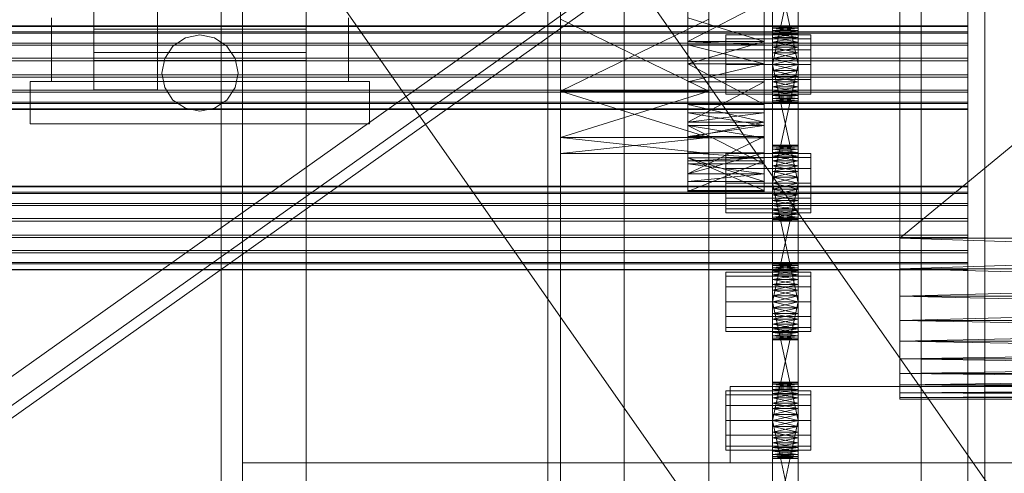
# Model space of a CAD drawing. Header units: millimetres. Extents: x -4738 to 65662, y -68080 to 6847.
# Tile 397 of 656: x 1272 to 1505, y -33946 to -33839. Entities that reach past the tile are written whole.
import ezdxf

# ---------------------------------------------------------------- set-up
doc = ezdxf.new("R2010")
doc.units = ezdxf.units.MM
for name, color, linetype, lineweight in [('COTAS_O', 1, 'Continuous', 0), ('frontal_C03', 7, 'Continuous', 0), ('frontal_secador', 7, 'Continuous', 0), ('frontal_tolva', 7, 'Continuous', 0)]:
    doc.layers.add(name, color=color, linetype=linetype, lineweight=lineweight)
doc.dimstyles.new('R19_100', dxfattribs={"dimtxt": 250, "dimasz": 150, "dimexe": 150, "dimexo": 80, "dimgap": 100, "dimtad": 1, "dimtih": 1, "dimtoh": 1, "dimdsep": 46, "dimcen": 0.09, "dimadec": 0, "dimazin": 0, "dimtfac": 1, "dimtdec": 4, "dimtofl": 0, "dimtmove": 0, "dimatfit": 3, "dimfxl": 1, "dimtolj": 1, "dimtzin": 0, "dimarcsym": 0})

# ---------------------------------------------------------------- blocks, each defined once
blk = doc.blocks.new('DIM_R30_48')
at = {"layer": 'COTAS_O'}
for p, q in [((-1725, -33700), (-1575, -33655)), ((1725, -33700), (1575, -33655)), ((-1725, -34400), (-1725, -33700)), ((-1725, -33700), (1725, -33700)), ((-1725, -33700), (-1575, -33745)), ((1725, -33700), (1575, -33745)), ((1725, -34400), (1725, -33700))]:
    blk.add_line(p, q, dxfattribs=at)
blk.add_text('3450 O', height=250, dxfattribs=at).set_placement((0, -33600))

msp = doc.modelspace()

# ---------------------------------------------------------------- linework, layer by layer
at = {"layer": 'frontal_C03'}
for p, q in [((1435, -34954.179), (1435, -32259.264)), ((1496, -34954.179), (1496, -32259.264)), ((1500, -32259.264), (1500, -34954.179)), ((1435, -32263.162), (1435, -34958.077)), ((1500, -34958.077), (1500, -32263.162)), ((1435, -35437.51), (1435, -32742.595)), ((1500, -32742.595), (1500, -35437.51)), ((1435, -32746.492), (1435, -35441.408)), ((1496, -32746.492), (1496, -35441.408)), ((1500, -35441.408), (1500, -32746.492)), ((1415, -35988), (1415, -33007.45)), ((1485, -35988), (1485, -33007.45)), ((1415, -35988), (1415, -33563.95)), ((1485, -35988), (1485, -33563.95)), ((1496, -33840.377), (-1496, -33840.377)), ((1496, -33840.495), (-1496, -33840.495)), ((1496, -33840.495), (1496, -33840.377)), ((1496, -33840.377), (1496, -33841.761)), ((1496, -33842.096), (1496, -33840.495)), ((1496, -33841.761), (-1496, -33841.761)), ((1496, -33842.096), (-1496, -33842.096)), ((1496, -33841.761), (1496, -33844.435)), ((1496, -33844.937), (1496, -33842.096)), ((1496, -33844.435), (-1496, -33844.435)), ((1496, -33844.937), (-1496, -33844.937)), ((1496, -33844.435), (1496, -33847.994)), ((1496, -33848.585), (1496, -33844.937)), ((-1496, -33847.994), (1496, -33847.994)), ((1496, -33848.585), (-1496, -33848.585)), ((1496, -33847.994), (1496, -33851.894)), ((1496, -33852.485), (1496, -33848.585)), ((1496, -33851.894), (-1496, -33851.894)), ((1496, -33851.894), (1496, -33855.542)), ((1496, -33852.485), (-1496, -33852.485)), ((1496, -33856.043), (1496, -33852.485)), ((1496, -33855.542), (-1496, -33855.542)), ((1496, -33856.043), (-1496, -33856.043)), ((1496, -33855.542), (1496, -33858.383)), ((1496, -33858.718), (1496, -33856.043)), ((1496, -33858.383), (-1496, -33858.383)), ((1496, -33858.718), (-1496, -33858.718)), ((1496, -33858.383), (1496, -33859.984)), ((1496, -33860.101), (1496, -33858.718)), ((1496, -33859.984), (-1496, -33859.984)), ((1496, -33860.101), (-1496, -33860.101)), ((1496, -33859.984), (1496, -33860.101)), ((1496, -33878.238), (-1496, -33878.238)), ((1496, -33878.356), (-1496, -33878.356)), ((1496, -33879.622), (-1496, -33879.622)), ((1496, -33879.957), (-1496, -33879.957)), ((1496, -33878.356), (1496, -33878.238)), ((1496, -33878.238), (1496, -33879.622)), ((1496, -33879.957), (1496, -33878.356)), ((1496, -33879.622), (1496, -33882.297)), ((1496, -33882.798), (1496, -33879.957)), ((1496, -33882.297), (-1496, -33882.297)), ((1496, -33882.798), (-1496, -33882.798)), ((1496, -33882.297), (1496, -33885.855)), ((1496, -33886.446), (1496, -33882.798)), ((-1496, -33885.855), (1496, -33885.855)), ((1496, -33886.446), (-1496, -33886.446)), ((1496, -33885.855), (1496, -33889.755)), ((1496, -33890.346), (1496, -33886.446)), ((1496, -33889.755), (-1496, -33889.755)), ((1496, -33890.346), (-1496, -33890.346)), ((1496, -33889.755), (1496, -33893.403)), ((1496, -33893.905), (1496, -33890.346)), ((1496, -33893.403), (-1496, -33893.403)), ((1496, -33893.403), (1496, -33896.244)), ((1496, -33893.905), (-1496, -33893.905)), ((1496, -33896.579), (1496, -33893.905)), ((1496, -33896.244), (-1496, -33896.244)), ((1496, -33896.579), (-1496, -33896.579)), ((1496, -33897.845), (-1496, -33897.845)), ((1496, -33897.963), (-1496, -33897.963)), ((1496, -33896.244), (1496, -33897.845)), ((1496, -33897.963), (1496, -33896.579)), ((1496, -33897.845), (1496, -33897.963))]:
    msp.add_line(p, q, dxfattribs=at)
at = {"layer": 'frontal_secador'}
for p, q in [((1340, -36000), (1340, -33000)), ((1400, -36000), (1400, -33000)), ((1320, -35980), (1320, -33075)), ((1325, -36000), (1325, -33075)), ((1325, -34600), (1325, -33075)), ((1325, -35980), (1325, -33075)), ((1397, -35940), (1397, -33075)), ((1400, -36000), (1400, -33075)), ((1400, -34600), (1400, -33075)), ((1400, -35940), (1400, -33075)), ((1400, -34650), (1400, -33075)), ((1400, -36000), (1400, -33250)), ((1480, -33658.5), (1480, -33919)), ((1480, -33914.82), (1480, -33658.5)), ((1480, -33890.5), (1480, -33677.12)), ((1480, -33914.82), (1480, -33677.12)), ((1480, -33682.82), (1480, -33897.72)), ((1480, -33682.82), (1480, -33919)), ((1480, -33890.5), (1480, -33689.28)), ((1480, -33696.5), (1480, -33897.72)), ((1480, -33890.5), (1480, -33696.5)), ((1715, -33696.5), (1480, -33890.5)), ((1430, -33871.527), (1430, -33737.639)), ((1448, -33737.639), (1448, -33871.527)), ((1290, -33855.5), (1290, -33769.5)), ((1305, -33855.5), (1305, -33769.5)), ((1400, -33866.731), (1400, -33793.5)), ((1435, -33793.5), (1435, -33866.731)), ((1430, -33805.858), (1430, -33849.361)), ((1430, -33805.858), (1430, -33871.527)), ((1448, -33849.361), (1448, -33805.858)), ((1448, -33871.527), (1448, -33805.858)), ((1450, -33852.281), (1450, -33813.481)), ((1456, -33813.481), (1456, -33852.281)), ((1450, -33815.136), (1450, -33852.281)), ((1456, -33852.281), (1456, -33815.136)), ((1450, -33852.281), (1450, -33817.414)), ((1456, -33817.414), (1456, -33852.281)), ((1450, -33849.5), (1450, -33820.092)), ((1450, -33852.281), (1450, -33820.092)), ((1450, -33821.5), (1450, -33849.5)), ((1456, -33849.5), (1450, -33821.5)), ((1456, -33821.5), (1450, -33849.5)), ((1456, -33820.092), (1456, -33849.5)), ((1456, -33820.092), (1456, -33852.281)), ((1456, -33849.5), (1456, -33821.5)), ((1400, -33866.731), (1400, -33826.67)), ((1435, -33826.67), (1435, -33866.731)), ((1430, -33829.365), (1430, -33844.806)), ((1430, -33849.361), (1430, -33829.365)), ((1430, -33863.889), (1430, -33829.365)), ((1430, -33871.527), (1430, -33829.365)), ((1448, -33844.806), (1448, -33829.365)), ((1448, -33829.365), (1448, -33849.361)), ((1448, -33829.365), (1448, -33863.889)), ((1448, -33829.365), (1448, -33871.527)), ((1290, -33832.391), (1290, -33841.131)), ((1340, -33832.391), (1340, -33841.131)), ((1400, -33866.731), (1400, -33832.493)), ((1435, -33832.493), (1435, -33866.731)), ((1400, -33866.731), (1400, -33834.5)), ((1430, -33849.353), (1430, -33834.777)), ((1430, -33834.777), (1430, -33844.05)), ((1430, -33849.361), (1430, -33834.777)), ((1448, -33834.777), (1430, -33844.05)), ((1435, -33834.5), (1435, -33866.731)), ((1448, -33834.777), (1448, -33849.353)), ((1448, -33844.05), (1448, -33834.777)), ((1448, -33834.777), (1448, -33849.361)), ((1280, -33853.5), (1280, -33838.5)), ((1350, -33853.5), (1350, -33838.5)), ((1400, -33866.731), (1400, -33838.76)), ((1400, -33838.76), (1400, -33855.794)), ((1435, -33838.76), (1400, -33855.794)), ((1435, -33855.794), (1400, -33838.76)), ((1430, -33838.435), (1430, -33844.806)), ((1430, -33844.05), (1430, -33838.435)), ((1448, -33844.05), (1430, -33838.435)), ((1435, -33838.76), (1435, -33866.731)), ((1435, -33855.794), (1435, -33838.76)), ((1448, -33844.806), (1448, -33838.435)), ((1448, -33838.435), (1448, -33844.05)), ((1450, -33840.611), (1450, -33840.5)), ((1456, -33840.611), (1450, -33840.5)), ((1456, -33840.5), (1450, -33840.5)), ((1456, -33840.5), (1450, -33840.611)), ((1456, -33840.611), (1456, -33840.5)), ((1290, -33841.131), (1290, -33846.626)), ((1340, -33841.131), (1290, -33841.131)), ((1311.556, -33843.185), (1315, -33842.5)), ((1315, -33842.5), (1318.444, -33843.185)), ((1340, -33841.131), (1340, -33846.626)), ((1439, -33843.438), (1439, -33842.5)), ((1459, -33842.5), (1439, -33842.5)), ((1450, -33840.611), (1450, -33841.481)), ((1450, -33840.94), (1450, -33840.611)), ((1450, -33840.611), (1450, -33843.136)), ((1456, -33840.94), (1450, -33840.611)), ((1456, -33840.611), (1450, -33840.611)), ((1456, -33840.611), (1450, -33840.94)), ((1450, -33841.481), (1450, -33840.94)), ((1456, -33841.481), (1450, -33840.94)), ((1456, -33840.94), (1450, -33840.94)), ((1456, -33840.94), (1450, -33841.481)), ((1450, -33841.481), (1450, -33843.136)), ((1450, -33842.219), (1450, -33841.481)), ((1450, -33845.414), (1450, -33841.481)), ((1450, -33880.281), (1450, -33841.481)), ((1456, -33842.219), (1450, -33841.481)), ((1456, -33841.481), (1450, -33841.481)), ((1456, -33841.481), (1450, -33842.219)), ((1450, -33843.136), (1450, -33842.219)), ((1456, -33843.136), (1450, -33842.219)), ((1456, -33842.219), (1450, -33842.219)), ((1456, -33842.219), (1450, -33843.136)), ((1456, -33841.481), (1456, -33840.611)), ((1456, -33840.611), (1456, -33840.94)), ((1456, -33843.136), (1456, -33840.611)), ((1456, -33840.94), (1456, -33841.481)), ((1456, -33843.136), (1456, -33841.481)), ((1456, -33841.481), (1456, -33842.219)), ((1456, -33841.481), (1456, -33845.414)), ((1456, -33841.481), (1456, -33880.281)), ((1456, -33842.219), (1456, -33843.136)), ((1459, -33843.438), (1459, -33842.5)), ((1306.685, -33848.056), (1308.636, -33845.136)), ((1308.636, -33845.136), (1311.556, -33843.185)), ((1318.444, -33843.185), (1321.364, -33845.136)), ((1321.364, -33845.136), (1323.315, -33848.056)), ((1430, -33844.05), (1430, -33849.353)), ((1430, -33844.806), (1430, -33844.05)), ((1448, -33844.05), (1430, -33844.05)), ((1448, -33844.05), (1430, -33849.353)), ((1448, -33844.806), (1430, -33844.05)), ((1430, -33849.361), (1430, -33844.806)), ((1448, -33849.361), (1430, -33844.806)), ((1448, -33844.806), (1430, -33844.806)), ((1439, -33846), (1439, -33843.438)), ((1459, -33843.438), (1439, -33843.438)), ((1448, -33849.353), (1448, -33844.05)), ((1448, -33844.05), (1448, -33844.806)), ((1448, -33844.806), (1448, -33849.361)), ((1450, -33843.136), (1450, -33845.414)), ((1450, -33844.21), (1450, -33843.136)), ((1450, -33843.136), (1450, -33848.092)), ((1450, -33843.136), (1450, -33880.281)), ((1456, -33844.21), (1450, -33843.136)), ((1456, -33843.136), (1450, -33843.136)), ((1456, -33843.136), (1450, -33844.21)), ((1450, -33845.414), (1450, -33844.21)), ((1456, -33845.414), (1450, -33844.21)), ((1456, -33844.21), (1450, -33844.21)), ((1456, -33844.21), (1450, -33845.414)), ((1456, -33845.414), (1456, -33843.136)), ((1456, -33843.136), (1456, -33844.21)), ((1456, -33848.092), (1456, -33843.136)), ((1456, -33880.281), (1456, -33843.136)), ((1456, -33844.21), (1456, -33845.414)), ((1459, -33846), (1459, -33843.438)), ((1290, -33846.626), (1290, -33848.5)), ((1340, -33846.626), (1290, -33846.626)), ((1340, -33846.626), (1340, -33848.5)), ((1439, -33849.5), (1439, -33846)), ((1459, -33846), (1439, -33846)), ((1450, -33845.414), (1450, -33848.092)), ((1450, -33846.719), (1450, -33845.414)), ((1450, -33880.281), (1450, -33845.414)), ((1456, -33846.719), (1450, -33845.414)), ((1456, -33845.414), (1450, -33845.414)), ((1456, -33845.414), (1450, -33846.719)), ((1450, -33848.092), (1450, -33846.719)), ((1456, -33848.092), (1450, -33846.719)), ((1456, -33846.719), (1450, -33846.719)), ((1456, -33846.719), (1450, -33848.092)), ((1456, -33848.092), (1456, -33845.414)), ((1456, -33845.414), (1456, -33846.719)), ((1456, -33845.414), (1456, -33880.281)), ((1456, -33846.719), (1456, -33848.092)), ((1459, -33849.5), (1459, -33846)), ((1340, -33848.5), (1290, -33848.5)), ((1306, -33851.5), (1306.685, -33848.056)), ((1323.315, -33848.056), (1324, -33851.5)), ((1448, -33849.353), (1430, -33849.353)), ((1448, -33849.353), (1430, -33849.361)), ((1430, -33849.361), (1430, -33860.859)), ((1430, -33858.895), (1430, -33849.361)), ((1430, -33863.889), (1430, -33849.361)), ((1430, -33849.361), (1430, -33853.572)), ((1430, -33849.361), (1430, -33871.527)), ((1448, -33849.361), (1430, -33849.361)), ((1448, -33849.361), (1430, -33853.572)), ((1448, -33858.895), (1430, -33849.361)), ((1439, -33849.5), (1439, -33853)), ((1439, -33849.5), (1459, -33849.5)), ((1448, -33860.859), (1448, -33849.361)), ((1448, -33849.361), (1448, -33858.895)), ((1448, -33849.361), (1448, -33863.889)), ((1448, -33853.572), (1448, -33849.361)), ((1448, -33871.527), (1448, -33849.361)), ((1450, -33877.5), (1450, -33848.092)), ((1450, -33848.092), (1450, -33849.5)), ((1450, -33880.281), (1450, -33848.092)), ((1456, -33849.5), (1450, -33848.092)), ((1456, -33848.092), (1450, -33848.092)), ((1456, -33848.092), (1450, -33849.5)), ((1450, -33849.5), (1450, -33877.5)), ((1456, -33877.5), (1450, -33849.5)), ((1456, -33849.5), (1450, -33849.5)), ((1456, -33849.5), (1450, -33877.5)), ((1450, -33852.281), (1450, -33849.5)), ((1450, -33849.5), (1450, -33850.908)), ((1456, -33849.5), (1450, -33850.908)), ((1456, -33850.908), (1450, -33849.5)), ((1456, -33848.092), (1456, -33877.5)), ((1456, -33849.5), (1456, -33848.092)), ((1456, -33848.092), (1456, -33880.281)), ((1456, -33877.5), (1456, -33849.5)), ((1456, -33849.5), (1456, -33852.281)), ((1456, -33850.908), (1456, -33849.5)), ((1459, -33853), (1459, -33849.5)), ((1306.685, -33854.944), (1306, -33851.5)), ((1324, -33851.5), (1323.315, -33854.944)), ((1450, -33850.908), (1450, -33852.281)), ((1456, -33850.908), (1450, -33850.908)), ((1456, -33850.908), (1450, -33852.281)), ((1456, -33852.281), (1450, -33850.908)), ((1456, -33852.281), (1456, -33850.908)), ((1275, -33853.5), (1355, -33853.5)), ((1275, -33863.5), (1275, -33853.5)), ((1280, -33853.5), (1350, -33853.5)), ((1355, -33863.5), (1355, -33853.5)), ((1430, -33866.827), (1430, -33853.572)), ((1430, -33853.572), (1430, -33863.075)), ((1430, -33863.889), (1430, -33853.572)), ((1448, -33853.572), (1430, -33853.572)), ((1448, -33853.572), (1430, -33863.075)), ((1439, -33853), (1439, -33855.562)), ((1459, -33853), (1439, -33853)), ((1448, -33853.572), (1448, -33866.827)), ((1448, -33863.075), (1448, -33853.572)), ((1448, -33853.572), (1448, -33863.889)), ((1450, -33854.79), (1450, -33852.281)), ((1450, -33852.281), (1450, -33853.586)), ((1450, -33856.781), (1450, -33852.281)), ((1450, -33858.5), (1450, -33852.281)), ((1456, -33852.281), (1450, -33852.281)), ((1456, -33852.281), (1450, -33853.586)), ((1456, -33853.586), (1450, -33852.281)), ((1450, -33853.586), (1450, -33854.79)), ((1456, -33853.586), (1450, -33853.586)), ((1456, -33853.586), (1450, -33854.79)), ((1456, -33854.79), (1450, -33853.586)), ((1456, -33852.281), (1456, -33854.79)), ((1456, -33853.586), (1456, -33852.281)), ((1456, -33852.281), (1456, -33856.781)), ((1456, -33852.281), (1456, -33858.5)), ((1456, -33854.79), (1456, -33853.586)), ((1459, -33853), (1459, -33855.562)), ((1290, -33855.5), (1305, -33855.5)), ((1308.636, -33857.864), (1306.685, -33854.944)), ((1323.315, -33854.944), (1321.364, -33857.864)), ((1400, -33855.794), (1400, -33866.731)), ((1435, -33855.794), (1400, -33855.794)), ((1435, -33855.794), (1400, -33866.731)), ((1435, -33866.731), (1400, -33855.794)), ((1435, -33866.731), (1435, -33855.794)), ((1439, -33855.562), (1439, -33856.5)), ((1459, -33855.562), (1439, -33855.562)), ((1459, -33856.5), (1439, -33856.5)), ((1450, -33856.781), (1450, -33854.79)), ((1450, -33854.79), (1450, -33855.864)), ((1456, -33854.79), (1450, -33854.79)), ((1456, -33854.79), (1450, -33855.864)), ((1456, -33855.864), (1450, -33854.79)), ((1450, -33855.864), (1450, -33856.781)), ((1456, -33855.864), (1450, -33855.864)), ((1456, -33855.864), (1450, -33856.781)), ((1456, -33856.781), (1450, -33855.864)), ((1456, -33854.79), (1456, -33856.781)), ((1456, -33855.864), (1456, -33854.79)), ((1456, -33856.781), (1456, -33855.864)), ((1459, -33855.562), (1459, -33856.5)), ((1311.556, -33859.815), (1308.636, -33857.864)), ((1321.364, -33857.864), (1318.444, -33859.815)), ((1430, -33858.895), (1430, -33860.859)), ((1430, -33863.075), (1430, -33858.895)), ((1448, -33863.075), (1430, -33858.895)), ((1448, -33858.895), (1430, -33858.895)), ((1448, -33860.859), (1448, -33858.895)), ((1448, -33858.895), (1448, -33863.075)), ((1450, -33858.06), (1450, -33856.781)), ((1450, -33856.781), (1450, -33857.519)), ((1450, -33858.5), (1450, -33856.781)), ((1456, -33856.781), (1450, -33856.781)), ((1456, -33856.781), (1450, -33857.519)), ((1456, -33857.519), (1450, -33856.781)), ((1450, -33857.519), (1450, -33858.06)), ((1456, -33857.519), (1450, -33857.519)), ((1456, -33857.519), (1450, -33858.06)), ((1456, -33858.06), (1450, -33857.519)), ((1450, -33858.5), (1450, -33858.06)), ((1450, -33858.06), (1450, -33858.389)), ((1456, -33858.06), (1450, -33858.06)), ((1456, -33858.06), (1450, -33858.389)), ((1456, -33858.389), (1450, -33858.06)), ((1450, -33858.389), (1450, -33858.5)), ((1456, -33858.389), (1450, -33858.389)), ((1456, -33858.389), (1450, -33858.5)), ((1456, -33858.5), (1450, -33858.389)), ((1456, -33858.5), (1450, -33858.5)), ((1456, -33856.781), (1456, -33858.06)), ((1456, -33857.519), (1456, -33856.781)), ((1456, -33856.781), (1456, -33858.5)), ((1456, -33858.06), (1456, -33857.519)), ((1456, -33858.06), (1456, -33858.5)), ((1456, -33858.389), (1456, -33858.06)), ((1456, -33858.5), (1456, -33858.389)), ((1315, -33860.5), (1311.556, -33859.815)), ((1318.444, -33859.815), (1315, -33860.5)), ((1430, -33860.859), (1430, -33863.075)), ((1430, -33863.889), (1430, -33860.859)), ((1448, -33863.889), (1430, -33860.859)), ((1448, -33860.859), (1430, -33860.859)), ((1448, -33860.859), (1430, -33863.075)), ((1448, -33863.075), (1448, -33860.859)), ((1448, -33860.859), (1448, -33863.889)), ((1275, -33863.5), (1355, -33863.5)), ((1430, -33863.075), (1430, -33866.827)), ((1448, -33863.075), (1430, -33863.075)), ((1448, -33863.075), (1430, -33866.827)), ((1448, -33866.827), (1448, -33863.075)), ((1430, -33866.827), (1430, -33863.889)), ((1430, -33863.889), (1430, -33870.317)), ((1430, -33872.954), (1430, -33863.889)), ((1430, -33871.527), (1430, -33863.889)), ((1430, -33863.889), (1430, -33866.487)), ((1448, -33866.827), (1430, -33863.889)), ((1448, -33863.889), (1430, -33863.889)), ((1448, -33863.889), (1430, -33866.487)), ((1448, -33872.954), (1430, -33863.889)), ((1448, -33863.889), (1448, -33866.827)), ((1448, -33870.317), (1448, -33863.889)), ((1448, -33863.889), (1448, -33872.954)), ((1448, -33863.889), (1448, -33871.527)), ((1448, -33866.487), (1448, -33863.889)), ((1400, -33866.731), (1400, -33870.5)), ((1435, -33866.731), (1400, -33866.731)), ((1435, -33866.731), (1400, -33870.5)), ((1435, -33870.5), (1400, -33866.731)), ((1430, -33877.124), (1430, -33866.487)), ((1430, -33866.487), (1430, -33875.291)), ((1430, -33871.527), (1430, -33866.487)), ((1448, -33866.487), (1430, -33866.487)), ((1448, -33866.487), (1430, -33875.291)), ((1448, -33866.827), (1430, -33866.827)), ((1435, -33866.731), (1435, -33870.5)), ((1448, -33866.487), (1448, -33877.124)), ((1448, -33875.291), (1448, -33866.487)), ((1448, -33866.487), (1448, -33871.527)), ((1435, -33870.5), (1400, -33870.5)), ((1430, -33872.954), (1430, -33870.317)), ((1430, -33870.317), (1430, -33875.291)), ((1430, -33871.527), (1430, -33870.317)), ((1448, -33871.527), (1430, -33870.317)), ((1448, -33870.317), (1430, -33870.317)), ((1448, -33870.317), (1430, -33875.291)), ((1439, -33871.438), (1439, -33870.5)), ((1459, -33870.5), (1439, -33870.5)), ((1448, -33870.317), (1448, -33872.954)), ((1448, -33875.291), (1448, -33870.317)), ((1448, -33870.317), (1448, -33871.527)), ((1450, -33868.611), (1450, -33868.5)), ((1456, -33868.611), (1450, -33868.5)), ((1456, -33868.5), (1450, -33868.5)), ((1456, -33868.5), (1450, -33868.611)), ((1450, -33868.611), (1450, -33869.481)), ((1450, -33868.94), (1450, -33868.611)), ((1450, -33868.611), (1450, -33871.136)), ((1456, -33868.94), (1450, -33868.611)), ((1456, -33868.611), (1450, -33868.611)), ((1456, -33868.611), (1450, -33868.94)), ((1450, -33869.481), (1450, -33868.94)), ((1456, -33869.481), (1450, -33868.94)), ((1456, -33868.94), (1450, -33868.94)), ((1456, -33868.94), (1450, -33869.481)), ((1450, -33869.481), (1450, -33871.136)), ((1450, -33870.219), (1450, -33869.481)), ((1450, -33873.414), (1450, -33869.481)), ((1450, -33908.281), (1450, -33869.481)), ((1456, -33870.219), (1450, -33869.481)), ((1456, -33869.481), (1450, -33869.481)), ((1456, -33869.481), (1450, -33870.219)), ((1450, -33871.136), (1450, -33870.219)), ((1456, -33871.136), (1450, -33870.219)), ((1456, -33870.219), (1450, -33870.219)), ((1456, -33870.219), (1450, -33871.136)), ((1456, -33868.611), (1456, -33868.5)), ((1456, -33869.481), (1456, -33868.611)), ((1456, -33868.611), (1456, -33868.94)), ((1456, -33871.136), (1456, -33868.611)), ((1456, -33868.94), (1456, -33869.481)), ((1456, -33871.136), (1456, -33869.481)), ((1456, -33869.481), (1456, -33870.219)), ((1456, -33869.481), (1456, -33873.414)), ((1456, -33869.481), (1456, -33908.281)), ((1456, -33870.219), (1456, -33871.136)), ((1459, -33871.438), (1459, -33870.5)), ((1430, -33877.124), (1430, -33871.527)), ((1430, -33871.527), (1430, -33872.256)), ((1430, -33879.235), (1430, -33871.527)), ((1448, -33877.124), (1430, -33871.527)), ((1448, -33871.527), (1430, -33871.527)), ((1448, -33871.527), (1430, -33872.256)), ((1448, -33879.235), (1430, -33871.527)), ((1430, -33879.235), (1430, -33872.256)), ((1430, -33872.256), (1430, -33879.5)), ((1448, -33872.256), (1430, -33872.256)), ((1448, -33872.256), (1430, -33879.5)), ((1430, -33875.291), (1430, -33872.954)), ((1448, -33875.291), (1430, -33872.954)), ((1448, -33872.954), (1430, -33872.954)), ((1439, -33874), (1439, -33871.438)), ((1459, -33871.438), (1439, -33871.438)), ((1448, -33871.527), (1448, -33877.124)), ((1448, -33872.256), (1448, -33871.527)), ((1448, -33871.527), (1448, -33879.235)), ((1448, -33872.256), (1448, -33879.235)), ((1448, -33879.5), (1448, -33872.256)), ((1448, -33872.954), (1448, -33875.291)), ((1450, -33871.136), (1450, -33873.414)), ((1450, -33872.21), (1450, -33871.136)), ((1450, -33871.136), (1450, -33876.092)), ((1450, -33871.136), (1450, -33908.281)), ((1456, -33872.21), (1450, -33871.136)), ((1456, -33871.136), (1450, -33871.136)), ((1456, -33871.136), (1450, -33872.21)), ((1450, -33873.414), (1450, -33872.21)), ((1456, -33873.414), (1450, -33872.21)), ((1456, -33872.21), (1450, -33872.21)), ((1456, -33872.21), (1450, -33873.414)), ((1456, -33873.414), (1456, -33871.136)), ((1456, -33871.136), (1456, -33872.21)), ((1456, -33876.092), (1456, -33871.136)), ((1456, -33908.281), (1456, -33871.136)), ((1456, -33872.21), (1456, -33873.414)), ((1459, -33874), (1459, -33871.438)), ((1430, -33875.291), (1430, -33877.124)), ((1448, -33875.291), (1430, -33875.291)), ((1448, -33875.291), (1430, -33877.124)), ((1439, -33877.5), (1439, -33874)), ((1459, -33874), (1439, -33874)), ((1448, -33877.124), (1448, -33875.291)), ((1450, -33873.414), (1450, -33876.092)), ((1450, -33874.719), (1450, -33873.414)), ((1450, -33908.281), (1450, -33873.414)), ((1456, -33874.719), (1450, -33873.414)), ((1456, -33873.414), (1450, -33873.414)), ((1456, -33873.414), (1450, -33874.719)), ((1450, -33876.092), (1450, -33874.719)), ((1456, -33876.092), (1450, -33874.719)), ((1456, -33874.719), (1450, -33874.719)), ((1456, -33874.719), (1450, -33876.092)), ((1456, -33876.092), (1456, -33873.414)), ((1456, -33873.414), (1456, -33874.719)), ((1456, -33873.414), (1456, -33908.281)), ((1456, -33874.719), (1456, -33876.092)), ((1459, -33877.5), (1459, -33874)), ((1448, -33877.124), (1430, -33877.124)), ((1439, -33877.5), (1439, -33881)), ((1439, -33877.5), (1459, -33877.5)), ((1450, -33905.5), (1450, -33876.092)), ((1450, -33876.092), (1450, -33877.5)), ((1450, -33908.281), (1450, -33876.092)), ((1456, -33877.5), (1450, -33876.092)), ((1456, -33876.092), (1450, -33876.092)), ((1456, -33876.092), (1450, -33877.5)), ((1450, -33877.5), (1450, -33905.5)), ((1456, -33905.5), (1450, -33877.5)), ((1456, -33877.5), (1450, -33877.5)), ((1456, -33877.5), (1450, -33905.5)), ((1450, -33880.281), (1450, -33877.5)), ((1450, -33877.5), (1450, -33878.908)), ((1456, -33877.5), (1450, -33878.908)), ((1456, -33878.908), (1450, -33877.5)), ((1456, -33876.092), (1456, -33905.5)), ((1456, -33877.5), (1456, -33876.092)), ((1456, -33876.092), (1456, -33908.281)), ((1456, -33905.5), (1456, -33877.5)), ((1456, -33877.5), (1456, -33880.281)), ((1456, -33878.908), (1456, -33877.5)), ((1459, -33881), (1459, -33877.5)), ((1430, -33879.5), (1430, -33879.235)), ((1448, -33879.5), (1430, -33879.235)), ((1448, -33879.235), (1430, -33879.235)), ((1448, -33879.5), (1430, -33879.5)), ((1448, -33879.235), (1448, -33879.5)), ((1450, -33878.908), (1450, -33880.281)), ((1456, -33878.908), (1450, -33878.908)), ((1456, -33878.908), (1450, -33880.281)), ((1456, -33880.281), (1450, -33878.908)), ((1456, -33880.281), (1456, -33878.908)), ((1439, -33881), (1439, -33883.562)), ((1459, -33881), (1439, -33881)), ((1450, -33882.79), (1450, -33880.281)), ((1450, -33880.281), (1450, -33881.586)), ((1450, -33884.781), (1450, -33880.281)), ((1450, -33886.5), (1450, -33880.281)), ((1456, -33880.281), (1450, -33880.281)), ((1456, -33880.281), (1450, -33881.586)), ((1456, -33881.586), (1450, -33880.281)), ((1450, -33881.586), (1450, -33882.79)), ((1456, -33881.586), (1450, -33881.586)), ((1456, -33881.586), (1450, -33882.79)), ((1456, -33882.79), (1450, -33881.586)), ((1456, -33880.281), (1456, -33882.79)), ((1456, -33881.586), (1456, -33880.281)), ((1456, -33880.281), (1456, -33884.781)), ((1456, -33880.281), (1456, -33886.5)), ((1456, -33882.79), (1456, -33881.586)), ((1459, -33881), (1459, -33883.562)), ((1439, -33883.562), (1439, -33884.5)), ((1459, -33883.562), (1439, -33883.562)), ((1459, -33884.5), (1439, -33884.5)), ((1450, -33884.781), (1450, -33882.79)), ((1450, -33882.79), (1450, -33883.864)), ((1456, -33882.79), (1450, -33882.79)), ((1456, -33882.79), (1450, -33883.864)), ((1456, -33883.864), (1450, -33882.79)), ((1450, -33883.864), (1450, -33884.781)), ((1456, -33883.864), (1450, -33883.864)), ((1456, -33883.864), (1450, -33884.781)), ((1456, -33884.781), (1450, -33883.864)), ((1456, -33882.79), (1456, -33884.781)), ((1456, -33883.864), (1456, -33882.79)), ((1456, -33884.781), (1456, -33883.864)), ((1459, -33883.562), (1459, -33884.5)), ((1450, -33886.06), (1450, -33884.781)), ((1450, -33884.781), (1450, -33885.519)), ((1450, -33886.5), (1450, -33884.781)), ((1456, -33884.781), (1450, -33884.781)), ((1456, -33884.781), (1450, -33885.519)), ((1456, -33885.519), (1450, -33884.781)), ((1450, -33885.519), (1450, -33886.06)), ((1456, -33885.519), (1450, -33885.519)), ((1456, -33885.519), (1450, -33886.06)), ((1456, -33886.06), (1450, -33885.519)), ((1450, -33886.5), (1450, -33886.06)), ((1450, -33886.06), (1450, -33886.389)), ((1456, -33886.06), (1450, -33886.06)), ((1456, -33886.06), (1450, -33886.389)), ((1456, -33886.389), (1450, -33886.06)), ((1450, -33886.389), (1450, -33886.5)), ((1456, -33886.389), (1450, -33886.389)), ((1456, -33886.389), (1450, -33886.5)), ((1456, -33886.5), (1450, -33886.389)), ((1456, -33886.5), (1450, -33886.5)), ((1456, -33884.781), (1456, -33886.06)), ((1456, -33885.519), (1456, -33884.781)), ((1456, -33884.781), (1456, -33886.5)), ((1456, -33886.06), (1456, -33885.519)), ((1456, -33886.06), (1456, -33886.5)), ((1456, -33886.389), (1456, -33886.06)), ((1456, -33886.5), (1456, -33886.389)), ((1480, -33897.72), (1480, -33890.5)), ((1480, -33904.18), (1480, -33890.5)), ((1480, -33914.82), (1480, -33890.5)), ((1715, -33897.72), (1480, -33890.5)), ((1715, -33890.5), (1480, -33890.5)), ((1715, -33890.5), (1480, -33897.72)), ((1439, -33899.438), (1439, -33898.5)), ((1459, -33898.5), (1439, -33898.5)), ((1450, -33896.611), (1450, -33896.5)), ((1456, -33896.611), (1450, -33896.5)), ((1456, -33896.5), (1450, -33896.5)), ((1456, -33896.5), (1450, -33896.611)), ((1450, -33896.611), (1450, -33897.481)), ((1450, -33896.94), (1450, -33896.611)), ((1450, -33896.611), (1450, -33899.136)), ((1456, -33896.94), (1450, -33896.611)), ((1456, -33896.611), (1450, -33896.611)), ((1456, -33896.611), (1450, -33896.94)), ((1450, -33897.481), (1450, -33896.94)), ((1456, -33897.481), (1450, -33896.94)), ((1456, -33896.94), (1450, -33896.94)), ((1456, -33896.94), (1450, -33897.481)), ((1450, -33897.481), (1450, -33899.136)), ((1450, -33898.219), (1450, -33897.481)), ((1450, -33901.414), (1450, -33897.481)), ((1450, -33936.281), (1450, -33897.481)), ((1456, -33898.219), (1450, -33897.481)), ((1456, -33897.481), (1450, -33897.481)), ((1456, -33897.481), (1450, -33898.219)), ((1450, -33899.136), (1450, -33898.219)), ((1456, -33899.136), (1450, -33898.219)), ((1456, -33898.219), (1450, -33898.219)), ((1456, -33898.219), (1450, -33899.136)), ((1456, -33896.611), (1456, -33896.5)), ((1456, -33897.481), (1456, -33896.611)), ((1456, -33896.611), (1456, -33896.94)), ((1456, -33899.136), (1456, -33896.611)), ((1456, -33896.94), (1456, -33897.481)), ((1456, -33899.136), (1456, -33897.481)), ((1456, -33897.481), (1456, -33898.219)), ((1456, -33897.481), (1456, -33901.414)), ((1456, -33897.481), (1456, -33936.281)), ((1456, -33898.219), (1456, -33899.136)), ((1459, -33899.438), (1459, -33898.5)), ((1480, -33897.72), (1480, -33909.88)), ((1480, -33904.18), (1480, -33897.72)), ((1480, -33897.72), (1480, -33919)), ((1715, -33904.18), (1480, -33897.72)), ((1715, -33897.72), (1480, -33897.72)), ((1715, -33897.72), (1480, -33904.18)), ((1439, -33902), (1439, -33899.438)), ((1459, -33899.438), (1439, -33899.438)), ((1450, -33899.136), (1450, -33901.414)), ((1450, -33900.21), (1450, -33899.136)), ((1450, -33899.136), (1450, -33904.092)), ((1450, -33899.136), (1450, -33936.281)), ((1456, -33900.21), (1450, -33899.136)), ((1456, -33899.136), (1450, -33899.136)), ((1456, -33899.136), (1450, -33900.21)), ((1450, -33901.414), (1450, -33900.21)), ((1456, -33901.414), (1450, -33900.21)), ((1456, -33900.21), (1450, -33900.21)), ((1456, -33900.21), (1450, -33901.414)), ((1456, -33901.414), (1456, -33899.136)), ((1456, -33899.136), (1456, -33900.21)), ((1456, -33904.092), (1456, -33899.136)), ((1456, -33936.281), (1456, -33899.136)), ((1456, -33900.21), (1456, -33901.414)), ((1459, -33902), (1459, -33899.438)), ((1439, -33905.5), (1439, -33902)), ((1459, -33902), (1439, -33902)), ((1450, -33901.414), (1450, -33904.092)), ((1450, -33902.719), (1450, -33901.414)), ((1450, -33936.281), (1450, -33901.414)), ((1456, -33902.719), (1450, -33901.414)), ((1456, -33901.414), (1450, -33901.414)), ((1456, -33901.414), (1450, -33902.719)), ((1450, -33904.092), (1450, -33902.719)), ((1456, -33904.092), (1450, -33902.719)), ((1456, -33902.719), (1450, -33902.719)), ((1456, -33902.719), (1450, -33904.092)), ((1456, -33904.092), (1456, -33901.414)), ((1456, -33901.414), (1456, -33902.719)), ((1456, -33901.414), (1456, -33936.281)), ((1456, -33902.719), (1456, -33904.092)), ((1459, -33905.5), (1459, -33902)), ((1439, -33905.5), (1439, -33909)), ((1439, -33905.5), (1459, -33905.5)), ((1450, -33933.5), (1450, -33904.092)), ((1450, -33904.092), (1450, -33905.5)), ((1450, -33936.281), (1450, -33904.092)), ((1456, -33905.5), (1450, -33904.092)), ((1456, -33904.092), (1450, -33904.092)), ((1456, -33904.092), (1450, -33905.5)), ((1450, -33905.5), (1450, -33933.5)), ((1456, -33933.5), (1450, -33905.5)), ((1456, -33905.5), (1450, -33905.5)), ((1456, -33905.5), (1450, -33933.5)), ((1450, -33908.281), (1450, -33905.5)), ((1450, -33905.5), (1450, -33906.908)), ((1456, -33905.5), (1450, -33906.908)), ((1456, -33906.908), (1450, -33905.5)), ((1456, -33904.092), (1456, -33933.5)), ((1456, -33905.5), (1456, -33904.092)), ((1456, -33904.092), (1456, -33936.281)), ((1456, -33933.5), (1456, -33905.5)), ((1456, -33905.5), (1456, -33908.281)), ((1456, -33906.908), (1456, -33905.5)), ((1459, -33909), (1459, -33905.5)), ((1480, -33909.88), (1480, -33904.18)), ((1480, -33914.82), (1480, -33904.18)), ((1715, -33909.88), (1480, -33904.18)), ((1715, -33904.18), (1480, -33904.18)), ((1715, -33904.18), (1480, -33909.88)), ((1450, -33906.908), (1450, -33908.281)), ((1456, -33906.908), (1450, -33906.908)), ((1456, -33906.908), (1450, -33908.281)), ((1456, -33908.281), (1450, -33906.908)), ((1456, -33908.281), (1456, -33906.908)), ((1439, -33909), (1439, -33911.562)), ((1459, -33909), (1439, -33909)), ((1450, -33910.79), (1450, -33908.281)), ((1450, -33908.281), (1450, -33909.586)), ((1450, -33912.781), (1450, -33908.281)), ((1450, -33914.5), (1450, -33908.281)), ((1456, -33908.281), (1450, -33908.281)), ((1456, -33908.281), (1450, -33909.586)), ((1456, -33909.586), (1450, -33908.281)), ((1450, -33909.586), (1450, -33910.79)), ((1456, -33909.586), (1450, -33909.586)), ((1456, -33909.586), (1450, -33910.79)), ((1456, -33910.79), (1450, -33909.586)), ((1456, -33908.281), (1456, -33910.79)), ((1456, -33909.586), (1456, -33908.281)), ((1456, -33908.281), (1456, -33912.781)), ((1456, -33908.281), (1456, -33914.5)), ((1456, -33910.79), (1456, -33909.586)), ((1459, -33909), (1459, -33911.562)), ((1480, -33909.88), (1480, -33919)), ((1480, -33914.82), (1480, -33909.88)), ((1715, -33914.82), (1480, -33909.88)), ((1715, -33909.88), (1480, -33909.88)), ((1715, -33909.88), (1480, -33914.82)), ((1439, -33911.562), (1439, -33912.5)), ((1459, -33911.562), (1439, -33911.562)), ((1450, -33912.781), (1450, -33910.79)), ((1450, -33910.79), (1450, -33911.864)), ((1456, -33910.79), (1450, -33910.79)), ((1456, -33910.79), (1450, -33911.864)), ((1456, -33911.864), (1450, -33910.79)), ((1450, -33911.864), (1450, -33912.781)), ((1456, -33911.864), (1450, -33911.864)), ((1456, -33911.864), (1450, -33912.781)), ((1456, -33912.781), (1450, -33911.864)), ((1456, -33910.79), (1456, -33912.781)), ((1456, -33911.864), (1456, -33910.79)), ((1456, -33912.781), (1456, -33911.864)), ((1459, -33911.562), (1459, -33912.5)), ((1459, -33912.5), (1439, -33912.5)), ((1450, -33914.06), (1450, -33912.781)), ((1450, -33912.781), (1450, -33913.519)), ((1450, -33914.5), (1450, -33912.781)), ((1456, -33912.781), (1450, -33912.781)), ((1456, -33912.781), (1450, -33913.519)), ((1456, -33913.519), (1450, -33912.781)), ((1450, -33913.519), (1450, -33914.06)), ((1456, -33913.519), (1450, -33913.519)), ((1456, -33913.519), (1450, -33914.06)), ((1456, -33914.06), (1450, -33913.519)), ((1450, -33914.5), (1450, -33914.06)), ((1450, -33914.06), (1450, -33914.389)), ((1456, -33914.06), (1450, -33914.06)), ((1456, -33914.06), (1450, -33914.389)), ((1456, -33914.389), (1450, -33914.06)), ((1450, -33914.389), (1450, -33914.5)), ((1456, -33914.389), (1450, -33914.389)), ((1456, -33914.389), (1450, -33914.5)), ((1456, -33914.5), (1450, -33914.389)), ((1456, -33914.5), (1450, -33914.5)), ((1456, -33912.781), (1456, -33914.06)), ((1456, -33913.519), (1456, -33912.781)), ((1456, -33912.781), (1456, -33914.5)), ((1456, -33914.06), (1456, -33913.519)), ((1456, -33914.06), (1456, -33914.5)), ((1456, -33914.389), (1456, -33914.06)), ((1456, -33914.5), (1456, -33914.389)), ((1480, -33919), (1480, -33914.82)), ((1480, -33922.42), (1480, -33914.82)), ((1480, -33926.98), (1480, -33914.82)), ((1715, -33919), (1480, -33914.82)), ((1715, -33914.82), (1480, -33914.82)), ((1715, -33914.82), (1480, -33919)), ((1480, -33919), (1480, -33925.08)), ((1480, -33922.42), (1480, -33919)), ((1480, -33919), (1480, -33928.12)), ((1480, -33919), (1480, -33926.98)), ((1715, -33922.42), (1480, -33919)), ((1715, -33919), (1480, -33919)), ((1715, -33919), (1480, -33922.42)), ((1480, -33925.08), (1480, -33922.42)), ((1480, -33926.98), (1480, -33922.42)), ((1715, -33925.08), (1480, -33922.42)), ((1715, -33922.42), (1480, -33922.42)), ((1715, -33922.42), (1480, -33925.08)), ((1440, -33925.5), (1710, -33925.5)), ((1440, -33943.5), (1440, -33925.5)), ((1450, -33924.611), (1450, -33924.5)), ((1456, -33924.611), (1450, -33924.5)), ((1456, -33924.5), (1450, -33924.5)), ((1456, -33924.5), (1450, -33924.611)), ((1450, -33924.611), (1450, -33925.481)), ((1450, -33924.94), (1450, -33924.611)), ((1450, -33924.611), (1450, -33927.136)), ((1456, -33924.94), (1450, -33924.611)), ((1456, -33924.611), (1450, -33924.611)), ((1456, -33924.611), (1450, -33924.94)), ((1450, -33925.481), (1450, -33924.94)), ((1456, -33925.481), (1450, -33924.94)), ((1456, -33924.94), (1450, -33924.94)), ((1456, -33924.94), (1450, -33925.481)), ((1450, -33925.481), (1450, -33927.136)), ((1450, -33926.219), (1450, -33925.481)), ((1450, -33929.414), (1450, -33925.481)), ((1450, -33964.281), (1450, -33925.481)), ((1456, -33926.219), (1450, -33925.481)), ((1456, -33925.481), (1450, -33925.481)), ((1456, -33925.481), (1450, -33926.219)), ((1450, -33927.136), (1450, -33926.219)), ((1456, -33927.136), (1450, -33926.219)), ((1456, -33926.219), (1450, -33926.219)), ((1456, -33926.219), (1450, -33927.136)), ((1456, -33924.611), (1456, -33924.5)), ((1456, -33925.481), (1456, -33924.611)), ((1456, -33924.611), (1456, -33924.94)), ((1456, -33927.136), (1456, -33924.611)), ((1456, -33924.94), (1456, -33925.481)), ((1456, -33927.136), (1456, -33925.481)), ((1456, -33925.481), (1456, -33926.219)), ((1456, -33925.481), (1456, -33929.414)), ((1456, -33925.481), (1456, -33964.281)), ((1456, -33926.219), (1456, -33927.136)), ((1480, -33925.08), (1480, -33928.12)), ((1480, -33926.98), (1480, -33925.08)), ((1715, -33926.98), (1480, -33925.08)), ((1715, -33925.08), (1480, -33925.08)), ((1715, -33925.08), (1480, -33926.98)), ((1439, -33927.438), (1439, -33926.5)), ((1459, -33926.5), (1439, -33926.5)), ((1439, -33930), (1439, -33927.438)), ((1459, -33927.438), (1439, -33927.438)), ((1450, -33927.136), (1450, -33929.414)), ((1450, -33928.21), (1450, -33927.136)), ((1450, -33927.136), (1450, -33932.092)), ((1450, -33927.136), (1450, -33964.281)), ((1456, -33928.21), (1450, -33927.136)), ((1456, -33927.136), (1450, -33927.136)), ((1456, -33927.136), (1450, -33928.21)), ((1450, -33929.414), (1450, -33928.21)), ((1456, -33929.414), (1450, -33928.21)), ((1456, -33928.21), (1450, -33928.21)), ((1456, -33928.21), (1450, -33929.414)), ((1456, -33929.414), (1456, -33927.136)), ((1456, -33927.136), (1456, -33928.21)), ((1456, -33932.092), (1456, -33927.136)), ((1456, -33964.281), (1456, -33927.136)), ((1456, -33928.21), (1456, -33929.414)), ((1459, -33927.438), (1459, -33926.5)), ((1459, -33930), (1459, -33927.438)), ((1480, -33928.5), (1480, -33926.98)), ((1480, -33926.98), (1480, -33928.12)), ((1715, -33928.12), (1480, -33926.98)), ((1715, -33926.98), (1480, -33926.98)), ((1715, -33926.98), (1480, -33928.12)), ((1480, -33928.12), (1480, -33928.5)), ((1715, -33928.5), (1480, -33928.12)), ((1715, -33928.12), (1480, -33928.12)), ((1715, -33928.12), (1480, -33928.5)), ((1480, -33928.5), (1715, -33928.5)), ((1439, -33933.5), (1439, -33930)), ((1459, -33930), (1439, -33930)), ((1450, -33929.414), (1450, -33932.092)), ((1450, -33930.719), (1450, -33929.414)), ((1450, -33964.281), (1450, -33929.414)), ((1456, -33930.719), (1450, -33929.414)), ((1456, -33929.414), (1450, -33929.414)), ((1456, -33929.414), (1450, -33930.719)), ((1450, -33932.092), (1450, -33930.719)), ((1456, -33932.092), (1450, -33930.719)), ((1456, -33930.719), (1450, -33930.719)), ((1456, -33930.719), (1450, -33932.092)), ((1456, -33932.092), (1456, -33929.414)), ((1456, -33929.414), (1456, -33930.719)), ((1456, -33929.414), (1456, -33964.281)), ((1456, -33930.719), (1456, -33932.092)), ((1459, -33933.5), (1459, -33930)), ((1450, -33961.5), (1450, -33932.092)), ((1450, -33932.092), (1450, -33933.5)), ((1450, -33964.281), (1450, -33932.092)), ((1456, -33933.5), (1450, -33932.092)), ((1456, -33932.092), (1450, -33932.092)), ((1456, -33932.092), (1450, -33933.5)), ((1456, -33932.092), (1456, -33961.5)), ((1456, -33933.5), (1456, -33932.092)), ((1456, -33932.092), (1456, -33964.281)), ((1439, -33933.5), (1439, -33937)), ((1439, -33933.5), (1459, -33933.5)), ((1450, -33933.5), (1450, -33961.5)), ((1456, -33961.5), (1450, -33933.5)), ((1456, -33933.5), (1450, -33933.5)), ((1456, -33933.5), (1450, -33961.5)), ((1450, -33936.281), (1450, -33933.5)), ((1450, -33933.5), (1450, -33934.908)), ((1456, -33933.5), (1450, -33934.908)), ((1456, -33934.908), (1450, -33933.5)), ((1450, -33934.908), (1450, -33936.281)), ((1456, -33934.908), (1450, -33934.908)), ((1456, -33934.908), (1450, -33936.281)), ((1456, -33936.281), (1450, -33934.908)), ((1456, -33961.5), (1456, -33933.5)), ((1456, -33933.5), (1456, -33936.281)), ((1456, -33934.908), (1456, -33933.5)), ((1456, -33936.281), (1456, -33934.908)), ((1459, -33937), (1459, -33933.5)), ((1439, -33937), (1439, -33939.562)), ((1459, -33937), (1439, -33937)), ((1450, -33938.79), (1450, -33936.281)), ((1450, -33936.281), (1450, -33937.586)), ((1450, -33940.781), (1450, -33936.281)), ((1450, -33942.5), (1450, -33936.281)), ((1456, -33936.281), (1450, -33936.281)), ((1456, -33936.281), (1450, -33937.586)), ((1456, -33937.586), (1450, -33936.281)), ((1450, -33937.586), (1450, -33938.79)), ((1456, -33937.586), (1450, -33937.586)), ((1456, -33937.586), (1450, -33938.79)), ((1456, -33938.79), (1450, -33937.586)), ((1456, -33936.281), (1456, -33938.79)), ((1456, -33937.586), (1456, -33936.281)), ((1456, -33936.281), (1456, -33940.781)), ((1456, -33936.281), (1456, -33942.5)), ((1456, -33938.79), (1456, -33937.586)), ((1459, -33937), (1459, -33939.562)), ((1439, -33939.562), (1439, -33940.5)), ((1459, -33939.562), (1439, -33939.562)), ((1450, -33940.781), (1450, -33938.79)), ((1450, -33938.79), (1450, -33939.864)), ((1456, -33938.79), (1450, -33938.79)), ((1456, -33938.79), (1450, -33939.864)), ((1456, -33939.864), (1450, -33938.79)), ((1450, -33939.864), (1450, -33940.781)), ((1456, -33939.864), (1450, -33939.864)), ((1456, -33939.864), (1450, -33940.781)), ((1456, -33940.781), (1450, -33939.864)), ((1456, -33938.79), (1456, -33940.781)), ((1456, -33939.864), (1456, -33938.79)), ((1456, -33940.781), (1456, -33939.864)), ((1459, -33939.562), (1459, -33940.5)), ((1459, -33940.5), (1439, -33940.5)), ((1450, -33942.06), (1450, -33940.781)), ((1450, -33940.781), (1450, -33941.519)), ((1450, -33942.5), (1450, -33940.781)), ((1456, -33940.781), (1450, -33940.781)), ((1456, -33940.781), (1450, -33941.519)), ((1456, -33941.519), (1450, -33940.781)), ((1450, -33941.519), (1450, -33942.06)), ((1456, -33941.519), (1450, -33941.519)), ((1456, -33941.519), (1450, -33942.06)), ((1456, -33942.06), (1450, -33941.519)), ((1450, -33942.5), (1450, -33942.06)), ((1450, -33942.06), (1450, -33942.389)), ((1456, -33942.06), (1450, -33942.06)), ((1456, -33942.06), (1450, -33942.389)), ((1456, -33942.389), (1450, -33942.06)), ((1450, -33942.389), (1450, -33942.5)), ((1456, -33942.389), (1450, -33942.389)), ((1456, -33942.389), (1450, -33942.5)), ((1456, -33942.5), (1450, -33942.389)), ((1456, -33942.5), (1450, -33942.5)), ((1456, -33940.781), (1456, -33942.06)), ((1456, -33941.519), (1456, -33940.781)), ((1456, -33940.781), (1456, -33942.5)), ((1456, -33942.06), (1456, -33941.519)), ((1456, -33942.06), (1456, -33942.5)), ((1456, -33942.389), (1456, -33942.06)), ((1456, -33942.5), (1456, -33942.389)), ((1325, -33943.5), (2125, -33943.5)), ((1325, -33948.5), (1325, -33943.5)), ((1440, -33943.5), (1710, -33943.5))]:
    msp.add_line(p, q, dxfattribs=at)
at = {"layer": 'frontal_tolva'}
for p, q in [((1769.584, -34332.806), (722.584, -32835.806)), ((1720.416, -34367.194), (673.416, -32870.194)), ((1725, -33600), (600, -34400)), ((600, -34406.849), (1725, -33606.849)), ((604.636, -34406.52), (1729.636, -33606.52))]:
    msp.add_line(p, q, dxfattribs=at)

# ---------------------------------------------------------------- dimensions: what is measured, and where the dimension line sits
at = {"layer": 'COTAS_O'}
dim = msp.add_aligned_dim(p1=(-1725, -34400), p2=(1725, -34400), distance=700, text='<> O', dimstyle='R19_100', dxfattribs=at)
dim.commit()
dim.dimension.update_dxf_attribs({"geometry": 'DIM_R30_48', "text_midpoint": (0, -33700)})

doc.saveas('drawing.dxf')
